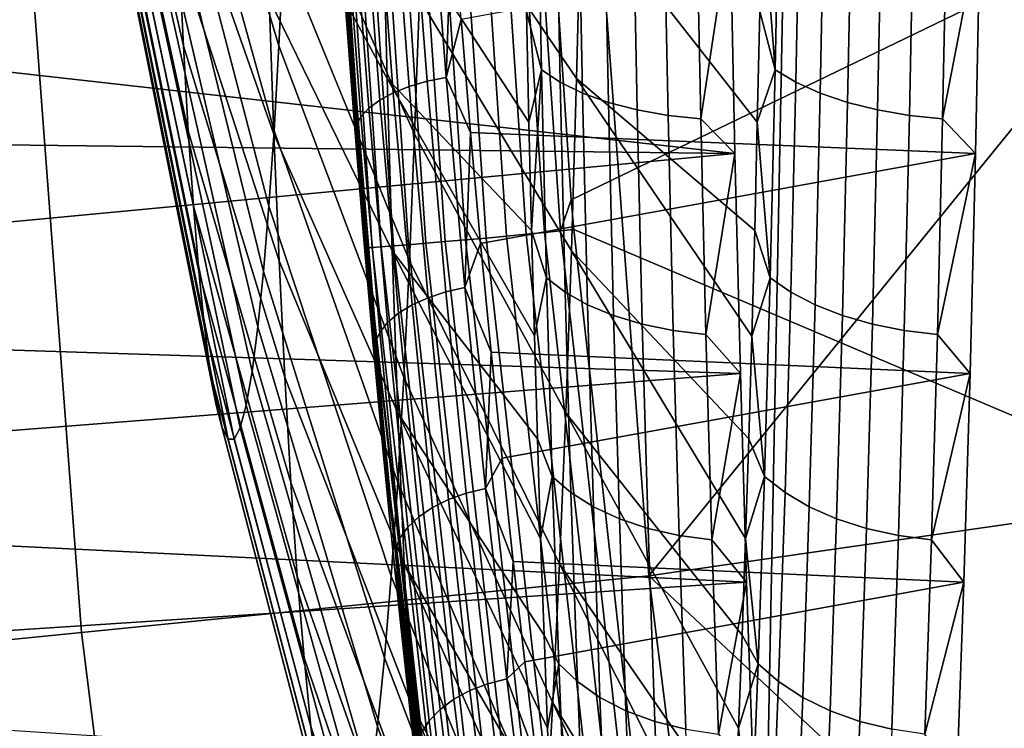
# Model space of a CAD drawing. Header units: metres. Extents: x -248 to 28, y -28 to 28.
# Tile 307 of 507: x -25.348 to -24.068, y -2.653 to -1.731. Entities that reach past the tile are written whole.
import ezdxf

# ---------------------------------------------------------------- set-up
doc = ezdxf.new("R2010")
doc.units = ezdxf.units.M
doc.layers.add('solid_10_061_053_XXX', color=7, linetype='CONTINUOUS')

msp = doc.modelspace()

# ---------------------------------------------------------------- linework, layer by layer
at = {"layer": 'solid_10_061_053_XXX'}
for points in [[(26.364359, -2.677795, -9.8), (-26.466129, -1.339522, -9.8), (-26.5, 0, -9.8), (26.466131, -1.339472, -9.8)], [(-24.795025, -2.01991, 139.456879), (-24.819899, -2.022021, 139.467331), (-24.888208, -1.011514, 139.457825), (-24.863264, -1.010456, 139.447372)], [(-24.76869, -2.017609, 139.451065), (-24.795025, -2.01991, 139.456879), (-24.863264, -1.010456, 139.447372), (-24.836847, -1.009303, 139.441559)], [(-24.741749, -2.015193, 139.450104), (-24.76869, -2.017609, 139.451065), (-24.836847, -1.009303, 139.441559), (-24.809822, -1.008091, 139.440613)], [(-24.71508, -2.012742, 139.45401), (-24.741749, -2.015193, 139.450104), (-24.809822, -1.008091, 139.440613), (-24.783066, -1.00686, 139.444534)], [(-24.68955, -2.010335, 139.462677), (-24.71508, -2.012742, 139.45401), (-24.783066, -1.00686, 139.444534), (-24.757452, -1.00565, 139.453201)], [(-24.665993, -2.00805, 139.475815), (-24.68955, -2.010335, 139.462677), (-24.757452, -1.00565, 139.453201), (-24.733812, -1.004501, 139.466339)], [(-24.645172, -2.005962, 139.492981), (-24.665993, -2.00805, 139.475815), (-24.733812, -1.004501, 139.466339), (-24.712919, -1.003451, 139.483521)], [(-24.712919, -1.003451, 139.483521), (-24.695473, -1.002419, 139.504181), (-24.631235, -1.965278, 139.513153), (-24.645172, -2.005962, 139.492981)], [(-24.631235, -1.965278, 139.513153), (-24.695473, -1.002419, 139.504181), (-23.812943, -1.569569, 140.657272)], [(-24.889812, -2.027336, 139.546921), (-24.897041, -2.027665, 139.572998), (-24.965527, -1.014326, 139.563507), (-24.958292, -1.014166, 139.537415)], [(-24.965527, -1.014326, 139.563507), (-24.899498, -2.027458, 139.59996), (-24.90287, -1.989667, 139.599503)], [(-24.897041, -2.027665, 139.572998), (-24.899498, -2.027458, 139.59996), (-24.965527, -1.014326, 139.563507)], [(-24.965527, -1.014326, 139.563507), (-24.90287, -1.989667, 139.599503), (-24.941519, -1.489856, 139.594177)], [(-24.878033, -2.026576, 139.522568), (-24.889812, -2.027336, 139.546921), (-24.958292, -1.014166, 139.537415), (-24.946493, -1.013789, 139.513062)], [(-24.862089, -2.025409, 139.500732), (-24.878033, -2.026576, 139.522568), (-24.946493, -1.013789, 139.513062), (-24.930511, -1.013208, 139.491211)], [(-24.842497, -2.023875, 139.482117), (-24.862089, -2.025409, 139.500732), (-24.930511, -1.013208, 139.491211), (-24.910872, -1.012441, 139.472595)], [(-24.819899, -2.022021, 139.467331), (-24.842497, -2.023875, 139.482117), (-24.910872, -1.012441, 139.472595), (-24.888208, -1.011514, 139.457825)], [(-16.929537, -1.102156, 163.598526), (-24.355576, -1.67444, 165.424957), (-24.377281, -2.78768, 165.337845), (-16.945717, -2.202461, 163.533737)], [(-25.362677, -1.265799, 137.162735), (-25.268053, -2.52845, 137.162735), (-24.530031, -2.4546, 138.351929), (-24.621891, -1.228827, 138.351929)], [(-23.813549, -1.571433, 139.49057), (-23.813541, -1.366194, 139.507965), (-24.621891, -1.228827, 138.351929), (-24.530031, -2.4546, 138.351929)], [(-25.239283, -1.236796, 151.477417), (-25.234827, -1.328377, 151.37413), (-25.135328, -1.765211, 151.735428), (-25.141249, -1.643515, 151.872665)], [(-25.141338, -1.328377, 149.20697), (-25.136883, -1.236796, 149.103699), (-25.005175, -1.643515, 148.718353), (-25.011095, -1.765211, 148.855606)], [(-25.268053, -2.52845, 137.162735), (-25.362677, -1.265799, 137.162735), (-26.046215, -1.299913, 135.939667), (-25.949041, -2.596593, 135.939667)], [(-25.034317, -1.317606, 152.810013), (-25.029398, -1.515344, 152.695953), (-24.870493, -1.807699, 153.165558), (-24.876362, -1.571812, 153.30162)], [(-24.822838, -1.515344, 147.907761), (-24.817917, -1.317606, 147.793701), (-24.618212, -1.571812, 147.31752), (-24.624081, -1.807699, 147.453583)], [(-25.234827, -1.328377, 151.37413), (-25.230068, -1.411342, 151.263824), (-25.129005, -1.87546, 151.588852), (-25.135328, -1.765211, 151.735428)], [(-25.146097, -1.411342, 149.317276), (-25.141338, -1.328377, 149.20697), (-25.011095, -1.765211, 148.855606), (-25.017418, -1.87546, 149.002182)], [(26.194759, -4.010514, -9.8), (-26.364351, -2.677873, -9.8), (-26.466129, -1.339522, -9.8), (26.364359, -2.677795, -9.8)], [(-25.151731, -1.369004, 152.115631), (-25.146729, -1.51116, 151.99968), (-25.017584, -1.880118, 152.422104), (-25.023808, -1.703254, 152.566376)], [(-24.999695, -1.51116, 148.591354), (-24.994694, -1.369004, 148.475388), (-24.828428, -1.703254, 148.037338), (-24.834652, -1.880118, 148.18161)], [(-24.872196, -2.30902, 144.677383), (-24.946388, -1.386437, 144.677567), (-24.946445, -1.394916, 142.130997), (-24.870035, -2.323192, 142.130798)], [(-24.90287, -1.989667, 139.599503), (-24.899498, -2.027458, 139.59996), (-24.870035, -2.323192, 142.130798), (-24.946445, -1.394916, 142.130997)], [(-24.941519, -1.489856, 139.594177), (-24.90287, -1.989667, 139.599503), (-24.946445, -1.394916, 142.130997)], [(-24.946388, -1.386437, 144.677567), (-24.872196, -2.30902, 144.677383), (-24.923435, -1.731206, 146.418442), (-24.934784, -1.569724, 146.350769)], [(-25.230068, -1.411342, 151.263824), (-25.225039, -1.485155, 151.147217), (-25.12232, -1.973545, 151.433884), (-25.129005, -1.87546, 151.588852)], [(-25.151127, -1.485155, 149.433899), (-25.146097, -1.411342, 149.317276), (-25.017418, -1.87546, 149.002182), (-25.024103, -1.973545, 149.15715)], [(-25.225039, -1.485155, 151.147217), (-25.219769, -1.549335, 151.02504), (-25.115316, -2.058831, 151.27153), (-25.12232, -1.973545, 151.433884)], [(-25.156397, -1.549335, 149.556076), (-25.151127, -1.485155, 149.433899), (-25.024103, -1.973545, 149.15715), (-25.031107, -2.058831, 149.319489)], [(-25.146729, -1.51116, 151.99968), (-25.141249, -1.643515, 151.872665), (-25.010767, -2.044789, 152.264084), (-25.017584, -1.880118, 152.422104)], [(-25.029398, -1.515344, 152.695953), (-25.023808, -1.703254, 152.566376), (-24.863823, -2.031863, 153.010971), (-24.870493, -1.807699, 153.165558)], [(-25.005175, -1.643515, 148.718353), (-24.999695, -1.51116, 148.591354), (-24.834652, -1.880118, 148.18161), (-24.841469, -2.044789, 148.33963)], [(-24.793726, -1.806198, 146.620987), (-24.815628, -1.522063, 146.493683), (-24.840425, -1.526363, 146.487152), (-24.818516, -1.811165, 146.614944)], [(-24.828428, -1.703254, 148.037338), (-24.822838, -1.515344, 147.907761), (-24.624081, -1.807699, 147.453583), (-24.630751, -2.031863, 147.60817)], [(-24.785654, -1.581087, 146.521515), (-24.815628, -1.522063, 146.493683), (-24.793726, -1.806198, 146.620987)], [(-24.669579, -1.796084, 153.841217), (-24.675182, -1.513978, 153.971146), (-24.689222, -1.720555, 153.834824)], [(-24.645485, -1.812264, 153.874039), (-24.65114, -1.527617, 154.005142), (-24.675182, -1.513978, 153.971146), (-24.669579, -1.796084, 153.841217)], [(-24.360123, -1.513978, 146.667801), (-24.365726, -1.796084, 146.797745), (-24.382915, -1.573652, 146.73439)], [(-24.333241, -1.527617, 146.636017), (-24.338896, -1.812264, 146.767105), (-24.365726, -1.796084, 146.797745), (-24.360123, -1.513978, 146.667801)], [(-24.84164, -1.81788, 146.605072), (-24.86355, -1.532128, 146.476715), (-24.884283, -1.539183, 146.462662), (-24.862381, -1.826136, 146.591705)], [(-24.818516, -1.811165, 146.614944), (-24.840425, -1.526363, 146.487152), (-24.86355, -1.532128, 146.476715), (-24.84164, -1.81788, 146.605072)], [(-24.61632, -1.826587, 153.903427), (-24.622019, -1.53969, 154.035568), (-24.65114, -1.527617, 154.005142), (-24.645485, -1.812264, 153.874039)], [(-24.301607, -1.53969, 146.6082), (-24.307308, -1.826587, 146.740341), (-24.338896, -1.812264, 146.767105), (-24.333241, -1.527617, 146.636017)], [(-24.880114, -1.835686, 146.575226), (-24.902, -1.547314, 146.445419), (-24.91617, -1.556277, 146.425507), (-24.894302, -1.846243, 146.556137)], [(-24.862381, -1.826136, 146.591705), (-24.884283, -1.539183, 146.462662), (-24.902, -1.547314, 146.445419), (-24.880114, -1.835686, 146.575226)], [(-24.622019, -1.53969, 154.035568), (-24.61632, -1.826587, 153.903427), (-24.582705, -1.838746, 153.928772), (-24.588442, -1.549939, 154.061783)], [(-24.307308, -1.826587, 146.740341), (-24.301607, -1.53969, 146.6082), (-24.265898, -1.549939, 146.584976), (-24.271637, -1.838746, 146.717987)], [(-25.219769, -1.549335, 151.02504), (-25.214293, -1.603468, 150.898102), (-25.10804, -2.130765, 151.102859), (-25.115316, -2.058831, 151.27153)], [(-25.161873, -1.603468, 149.682999), (-25.156397, -1.549335, 149.556076), (-25.031107, -2.058831, 149.319489), (-25.038383, -2.130765, 149.488174)], [(-24.894302, -1.846243, 146.556137), (-24.91617, -1.556277, 146.425507), (-24.926365, -1.565803, 146.403549), (-24.904522, -1.857487, 146.535004)], [(-24.588442, -1.549939, 154.061783), (-24.582705, -1.838746, 153.928772), (-24.545355, -1.848482, 153.949509), (-24.551125, -1.558146, 154.083221)], [(-24.551125, -1.558146, 154.083221), (-24.545355, -1.848482, 153.949509), (-24.505072, -1.855588, 153.96521), (-24.510862, -1.564135, 154.099442)], [(-24.271637, -1.838746, 146.717987), (-24.265898, -1.549939, 146.584976), (-24.226871, -1.558146, 146.566833), (-24.232641, -1.848482, 146.700546)], [(-24.232641, -1.848482, 146.700546), (-24.226871, -1.558146, 146.566833), (-24.185364, -1.564135, 146.554138), (-24.191154, -1.855588, 146.688385)], [(-24.932278, -1.575605, 146.380173), (-24.934784, -1.569724, 146.350769), (-24.923435, -1.731206, 146.418442)], [(-24.904522, -1.857487, 146.535004), (-24.926365, -1.565803, 146.403549), (-24.932278, -1.575605, 146.380173), (-24.910463, -1.869082, 146.512482)], [(-24.682581, -2.005314, 153.680862), (-24.686029, -1.864527, 153.760788), (-24.876362, -1.571812, 153.30162), (-24.870493, -1.807699, 153.165558)], [(-24.686029, -1.864527, 153.760788), (-24.689222, -1.720555, 153.834824), (-24.876362, -1.571812, 153.30162)], [(-24.627785, -2.003952, 139.513626), (-24.631235, -1.965278, 139.513153), (-23.812943, -1.569569, 140.657272), (-23.812984, -2.349878, 140.574402)], [(-24.389044, -1.864536, 146.876465), (-24.392492, -2.005323, 146.956375), (-24.624081, -1.807699, 147.453583), (-24.618212, -1.571812, 147.31752)], [(-24.385851, -1.720564, 146.802414), (-24.389044, -1.864536, 146.876465), (-24.618212, -1.571812, 147.31752)], [(-23.813595, -2.351571, 139.402039), (-23.813549, -1.571433, 139.49057), (-24.530031, -2.4546, 138.351929)], [(-24.510862, -1.564135, 154.099442), (-24.505072, -1.855588, 153.96521), (-24.462709, -1.859911, 153.975525), (-24.468513, -1.56778, 154.110077)], [(-24.424339, -1.607063, 154.098923), (-24.468513, -1.56778, 154.110077), (-24.462709, -1.859911, 153.975525)], [(-24.365726, -1.796084, 146.797745), (-24.385851, -1.720564, 146.802414), (-24.382915, -1.573652, 146.73439)], [(-24.191154, -1.855588, 146.688385), (-24.185364, -1.564135, 146.554138), (-24.142258, -1.56778, 146.547195), (-24.148062, -1.859911, 146.681747)], [(-24.099205, -1.607063, 146.562103), (-24.148062, -1.859911, 146.681747), (-24.142258, -1.56778, 146.547195)], [(-24.910463, -1.869082, 146.512482), (-24.932278, -1.575605, 146.380173), (-24.923435, -1.731206, 146.418442)], [(-24.774128, -1.7308, 146.588196), (-24.785654, -1.581087, 146.521515), (-24.793726, -1.806198, 146.620987)], [(-24.377281, -2.78768, 165.337845), (-24.355576, -1.67444, 165.424957), (-31.773489, -1.610292, 167.283264), (-31.793186, -2.681252, 167.204071)], [(-24.424339, -1.607063, 154.098923), (-24.418238, -1.905365, 153.95752), (-25.743114, -1.756508, 153.974747), (-25.781561, -1.621952, 154.033997)], [(-25.214293, -1.603468, 150.898102), (-25.208647, -1.647201, 150.767227), (-25.100538, -2.18888, 150.92894), (-25.10804, -2.130765, 151.102859)], [(-25.167519, -1.647201, 149.813889), (-25.161873, -1.603468, 149.682999), (-25.038383, -2.130765, 149.488174), (-25.045887, -2.18888, 149.662079)], [(-24.105307, -1.905365, 146.703522), (-24.099205, -1.607063, 146.562103), (-24.774128, -1.7308, 146.588196), (-24.761827, -1.87797, 146.660934)], [(-24.418238, -1.905365, 153.95752), (-24.424339, -1.607063, 154.098923), (-24.462709, -1.859911, 153.975525)], [(-24.099205, -1.607063, 146.562103), (-24.105307, -1.905365, 146.703522), (-24.148062, -1.859911, 146.681747)], [(-25.208647, -1.647201, 150.767227), (-25.202868, -1.680252, 150.63327), (-25.092857, -2.2328, 150.750916), (-25.100538, -2.18888, 150.92894)], [(-25.173298, -1.680252, 149.947845), (-25.167519, -1.647201, 149.813889), (-25.045887, -2.18888, 149.662079), (-25.053566, -2.2328, 149.840103)], [(-25.141249, -1.643515, 151.872665), (-25.135328, -1.765211, 151.735428), (-25.003401, -2.196199, 152.093338), (-25.010767, -2.044789, 152.264084)], [(-25.011095, -1.765211, 148.855606), (-25.005175, -1.643515, 148.718353), (-24.841469, -2.044789, 148.33963), (-24.848835, -2.196199, 148.510376)], [(-25.202868, -1.680252, 150.63327), (-25.196991, -1.702405, 150.49707), (-25.085051, -2.262238, 150.569946), (-25.092857, -2.2328, 150.750916)], [(-25.179174, -1.702405, 150.084045), (-25.173298, -1.680252, 149.947845), (-25.053566, -2.2328, 149.840103), (-25.061373, -2.262238, 150.021088)], [(-25.196991, -1.702405, 150.49707), (-25.191059, -1.713518, 150.359543), (-25.077168, -2.277006, 150.387192), (-25.085051, -2.262238, 150.569946)], [(-25.185106, -1.713518, 150.221573), (-25.179174, -1.702405, 150.084045), (-25.061373, -2.262238, 150.021088), (-25.069258, -2.277006, 150.203842)], [(-25.191059, -1.713518, 150.359543), (-25.185106, -1.713518, 150.221573), (-25.069258, -2.277006, 150.203842), (-25.077168, -2.277006, 150.387192)], [(-25.023808, -1.703254, 152.566376), (-25.017584, -1.880118, 152.422104), (-24.8564, -2.24285, 152.838867), (-24.863823, -2.031863, 153.010971)], [(-24.834652, -1.880118, 148.18161), (-24.828428, -1.703254, 148.037338), (-24.630751, -2.031863, 147.60817), (-24.638174, -2.24285, 147.780273)], [(-24.669579, -1.796084, 153.841217), (-24.689222, -1.720555, 153.834824), (-24.686029, -1.864527, 153.760788)], [(-24.365726, -1.796084, 146.797745), (-24.389044, -1.864536, 146.876465), (-24.385851, -1.720564, 146.802414)], [(-24.872196, -2.30902, 144.677383), (-24.913025, -1.867342, 146.481689), (-24.923435, -1.731206, 146.418442)], [(-24.910463, -1.869082, 146.512482), (-24.923435, -1.731206, 146.418442), (-24.913025, -1.867342, 146.481689), (-24.901091, -2.012367, 146.555603)], [(-24.761827, -1.87797, 146.660934), (-24.774128, -1.7308, 146.588196), (-24.793726, -1.806198, 146.620987)], [(-24.418238, -1.905365, 153.95752), (-25.701883, -1.890081, 153.910126), (-25.743114, -1.756508, 153.974747)], [(-25.135328, -1.765211, 151.735428), (-25.129005, -1.87546, 151.588852), (-24.995533, -2.333365, 151.910965), (-25.003401, -2.196199, 152.093338)], [(-25.017418, -1.87546, 149.002182), (-25.011095, -1.765211, 148.855606), (-24.848835, -2.196199, 148.510376), (-24.856701, -2.333365, 148.692749)], [(-24.669579, -1.796084, 153.841217), (-24.686029, -1.864527, 153.760788), (-24.682581, -2.005314, 153.680862)], [(-24.663036, -2.067117, 153.689575), (-24.669579, -1.796084, 153.841217), (-24.682581, -2.005314, 153.680862)], [(-24.638884, -2.085739, 153.721024), (-24.645485, -1.812264, 153.874039), (-24.669579, -1.796084, 153.841217), (-24.663036, -2.067117, 153.689575)], [(-24.365726, -1.796084, 146.797745), (-24.372269, -2.067117, 146.949387), (-24.389044, -1.864536, 146.876465)], [(-24.338896, -1.812264, 146.767105), (-24.345497, -2.085739, 146.92012), (-24.372269, -2.067117, 146.949387), (-24.365726, -1.796084, 146.797745)], [(-24.67495, -2.276374, 153.503937), (-24.678886, -2.142674, 153.5952), (-24.870493, -1.807699, 153.165558), (-24.863823, -2.031863, 153.010971)], [(-24.678886, -2.142674, 153.5952), (-24.682581, -2.005314, 153.680862), (-24.870493, -1.807699, 153.165558)], [(-24.817123, -2.092834, 146.754669), (-24.84164, -1.81788, 146.605072), (-24.862381, -1.826136, 146.591705), (-24.837877, -2.102194, 146.742065)], [(-24.793993, -2.085266, 146.763885), (-24.818516, -1.811165, 146.614944), (-24.84164, -1.81788, 146.605072), (-24.817123, -2.092834, 146.754669)], [(-24.769211, -2.079721, 146.769424), (-24.793726, -1.806198, 146.620987), (-24.818516, -1.811165, 146.614944), (-24.793993, -2.085266, 146.763885)], [(-24.761827, -1.87797, 146.660934), (-24.793726, -1.806198, 146.620987), (-24.769211, -2.079721, 146.769424)], [(-24.609667, -2.102222, 153.749207), (-24.61632, -1.826587, 153.903427), (-24.645485, -1.812264, 153.874039), (-24.638884, -2.085739, 153.721024)], [(-24.396187, -2.142684, 147.042053), (-24.400126, -2.276383, 147.133316), (-24.630751, -2.031863, 147.60817), (-24.624081, -1.807699, 147.453583)], [(-24.392492, -2.005323, 146.956375), (-24.396187, -2.142684, 147.042053), (-24.624081, -1.807699, 147.453583)], [(-24.307308, -1.826587, 146.740341), (-24.313961, -2.102222, 146.894562), (-24.345497, -2.085739, 146.92012), (-24.338896, -1.812264, 146.767105)], [(-24.837877, -2.102194, 146.742065), (-24.862381, -1.826136, 146.591705), (-24.880114, -1.835686, 146.575226), (-24.855629, -2.113062, 146.726456)], [(-24.61632, -1.826587, 153.903427), (-24.609667, -2.102222, 153.749207), (-24.576006, -2.116216, 153.773529), (-24.582705, -1.838746, 153.928772)], [(-24.313961, -2.102222, 146.894562), (-24.307308, -1.826587, 146.740341), (-24.271637, -1.838746, 146.717987), (-24.278334, -2.116216, 146.873245)], [(-24.855629, -2.113062, 146.726456), (-24.880114, -1.835686, 146.575226), (-24.894302, -1.846243, 146.556137), (-24.869844, -2.125114, 146.708282)], [(-24.582705, -1.838746, 153.928772), (-24.576006, -2.116216, 153.773529), (-24.538624, -2.127421, 153.793442), (-24.545355, -1.848482, 153.949509)], [(-24.278334, -2.116216, 146.873245), (-24.271637, -1.838746, 146.717987), (-24.232641, -1.848482, 146.700546), (-24.239374, -2.127421, 146.856613)], [(-24.869844, -2.125114, 146.708282), (-24.894302, -1.846243, 146.556137), (-24.904522, -1.857487, 146.535004), (-24.880095, -2.137985, 146.688126)], [(-24.545355, -1.848482, 153.949509), (-24.538624, -2.127421, 153.793442), (-24.498312, -2.135599, 153.808533), (-24.505072, -1.855588, 153.96521)], [(-24.505072, -1.855588, 153.96521), (-24.498312, -2.135599, 153.808533), (-24.455935, -2.140576, 153.818497), (-24.462709, -1.859911, 153.975525)], [(-24.239374, -2.127421, 146.856613), (-24.232641, -1.848482, 146.700546), (-24.191154, -1.855588, 146.688385), (-24.197912, -2.135599, 146.845047)], [(-24.197912, -2.135599, 146.845047), (-24.191154, -1.855588, 146.688385), (-24.148062, -1.859911, 146.681747), (-24.154835, -2.140576, 146.838776)], [(-24.872196, -2.30902, 144.677383), (-24.901091, -2.012367, 146.555603), (-24.913025, -1.867342, 146.481689)], [(-24.880095, -2.137985, 146.688126), (-24.904522, -1.857487, 146.535004), (-24.910463, -1.869082, 146.512482), (-24.88607, -2.151289, 146.666565)], [(-24.88607, -2.151289, 146.666565), (-24.910463, -1.869082, 146.512482), (-24.901091, -2.012367, 146.555603)], [(-24.418238, -1.905365, 153.95752), (-24.462709, -1.859911, 153.975525), (-24.455935, -2.140576, 153.818497)], [(-24.372269, -2.067117, 146.949387), (-24.392492, -2.005323, 146.956375), (-24.389044, -1.864536, 146.876465)], [(-24.105307, -1.905365, 146.703522), (-24.154835, -2.140576, 146.838776), (-24.148062, -1.859911, 146.681747)], [(-25.129005, -1.87546, 151.588852), (-25.12232, -1.973545, 151.433884), (-24.987217, -2.455399, 151.71817), (-24.995533, -2.333365, 151.910965)], [(-25.024103, -1.973545, 149.15715), (-25.017418, -1.87546, 149.002182), (-24.856701, -2.333365, 148.692749), (-24.865019, -2.455399, 148.885544)], [(-25.017584, -1.880118, 152.422104), (-25.010767, -2.044789, 152.264084), (-24.848267, -2.43929, 152.65036), (-24.8564, -2.24285, 152.838867)], [(-24.841469, -2.044789, 148.33963), (-24.834652, -1.880118, 148.18161), (-24.638174, -2.24285, 147.780273), (-24.646307, -2.43929, 147.968781)], [(-24.7488, -2.022344, 146.739655), (-24.761827, -1.87797, 146.660934), (-24.769211, -2.079721, 146.769424)], [(-24.105307, -1.905365, 146.703522), (-24.761827, -1.87797, 146.660934), (-24.7488, -2.022344, 146.739655)], [(-24.418238, -1.905365, 153.95752), (-25.658123, -2.022342, 153.840118), (-25.701883, -1.890081, 153.910126)], [(-24.418238, -1.905365, 153.95752), (-24.411123, -2.19131, 153.792572), (-25.611965, -2.153002, 153.764725), (-25.658123, -2.022342, 153.840118)], [(-24.112421, -2.19131, 146.868454), (-24.105307, -1.905365, 146.703522), (-24.7488, -2.022344, 146.739655), (-24.735161, -2.163656, 146.824249)], [(-24.411123, -2.19131, 153.792572), (-24.418238, -1.905365, 153.95752), (-24.455935, -2.140576, 153.818497)], [(-24.105307, -1.905365, 146.703522), (-24.112421, -2.19131, 146.868454), (-24.154835, -2.140576, 146.838776)], [(-24.645172, -2.005962, 139.492981), (-24.631235, -1.965278, 139.513153), (-24.627785, -2.003952, 139.513626)], [(-25.12232, -1.973545, 151.433884), (-25.115316, -2.058831, 151.27153), (-24.978502, -2.561508, 151.516174), (-24.987217, -2.455399, 151.71817)], [(-25.031107, -2.058831, 149.319489), (-25.024103, -1.973545, 149.15715), (-24.865019, -2.455399, 148.885544), (-24.873734, -2.561508, 149.08754)], [(-24.553551, -3.00731, 139.490891), (-24.576977, -3.010704, 139.477768), (-24.68955, -2.010335, 139.462677), (-24.665993, -2.00805, 139.475815)], [(-24.663036, -2.067117, 153.689575), (-24.682581, -2.005314, 153.680862), (-24.678886, -2.142674, 153.5952)], [(-24.53285, -3.004213, 139.508041), (-24.553551, -3.00731, 139.490891), (-24.665993, -2.00805, 139.475815), (-24.645172, -2.005962, 139.492981)], [(-24.645172, -2.005962, 139.492981), (-24.627785, -2.003952, 139.513626), (-24.521479, -2.957231, 139.527893), (-24.53285, -3.004213, 139.508041)], [(-24.627785, -2.003952, 139.513626), (-23.812984, -2.349878, 140.574402), (-23.813046, -3.125307, 140.458755), (-24.521479, -2.957231, 139.527893)], [(-24.372269, -2.067117, 146.949387), (-24.396187, -2.142684, 147.042053), (-24.392492, -2.005323, 146.956375)], [(-24.872196, -2.30902, 144.677383), (-24.888548, -2.154594, 146.635025), (-24.901091, -2.012367, 146.555603)], [(-24.88607, -2.151289, 146.666565), (-24.901091, -2.012367, 146.555603), (-24.888548, -2.154594, 146.635025), (-24.876751, -2.280054, 146.715607)], [(-24.706654, -3.028124, 139.482483), (-24.729149, -3.030898, 139.497269), (-24.842497, -2.023875, 139.482117), (-24.819899, -2.022021, 139.467331)], [(-24.681902, -3.024968, 139.472015), (-24.706654, -3.028124, 139.482483), (-24.819899, -2.022021, 139.467331), (-24.795025, -2.01991, 139.456879)], [(-24.655697, -3.021534, 139.466202), (-24.681902, -3.024968, 139.472015), (-24.795025, -2.01991, 139.456879), (-24.76869, -2.017609, 139.451065)], [(-24.735161, -2.163656, 146.824249), (-24.7488, -2.022344, 146.739655), (-24.769211, -2.079721, 146.769424)], [(-24.628897, -3.017934, 139.465225), (-24.655697, -3.021534, 139.466202), (-24.76869, -2.017609, 139.451065), (-24.741749, -2.015193, 139.450104)], [(-24.602367, -3.014284, 139.469131), (-24.628897, -3.017934, 139.465225), (-24.741749, -2.015193, 139.450104), (-24.71508, -2.012742, 139.45401)], [(-24.576977, -3.010704, 139.477768), (-24.602367, -3.014284, 139.469131), (-24.71508, -2.012742, 139.45401), (-24.68955, -2.010335, 139.462677)], [(-24.899498, -2.027458, 139.59996), (-24.852995, -2.490724, 139.606247), (-24.870035, -2.323192, 142.130798)], [(-24.897041, -2.027665, 139.572998), (-24.852995, -2.490724, 139.606247), (-24.899498, -2.027458, 139.59996)], [(-24.776283, -3.036114, 139.562073), (-24.783504, -3.036627, 139.58815), (-24.897041, -2.027665, 139.572998), (-24.889812, -2.027336, 139.546921)], [(-24.897041, -2.027665, 139.572998), (-24.785976, -3.036379, 139.615097), (-24.791817, -2.992802, 139.614334)], [(-24.783504, -3.036627, 139.58815), (-24.785976, -3.036379, 139.615097), (-24.897041, -2.027665, 139.572998)], [(-24.897041, -2.027665, 139.572998), (-24.791817, -2.992802, 139.614334), (-24.852995, -2.490724, 139.606247)], [(-24.76454, -3.03496, 139.53772), (-24.776283, -3.036114, 139.562073), (-24.889812, -2.027336, 139.546921), (-24.878033, -2.026576, 139.522568)], [(-24.748657, -3.033202, 139.515884), (-24.76454, -3.03496, 139.53772), (-24.878033, -2.026576, 139.522568), (-24.862089, -2.025409, 139.500732)], [(-24.666378, -2.531886, 153.305252), (-24.670776, -2.406186, 153.407227), (-24.863823, -2.031863, 153.010971), (-24.8564, -2.24285, 152.838867)], [(-24.670776, -2.406186, 153.407227), (-24.67495, -2.276374, 153.503937), (-24.863823, -2.031863, 153.010971)], [(-24.729149, -3.030898, 139.497269), (-24.748657, -3.033202, 139.515884), (-24.862089, -2.025409, 139.500732), (-24.842497, -2.023875, 139.482117)], [(-24.404297, -2.406193, 147.230011), (-24.408695, -2.531892, 147.332001), (-24.638174, -2.24285, 147.780273), (-24.630751, -2.031863, 147.60817)], [(-24.400126, -2.276383, 147.133316), (-24.404297, -2.406193, 147.230011), (-24.630751, -2.031863, 147.60817)], [(-25.010767, -2.044789, 152.264084), (-25.003401, -2.196199, 152.093338), (-24.839479, -2.619911, 152.446671), (-24.848267, -2.43929, 152.65036)], [(-24.848835, -2.196199, 148.510376), (-24.841469, -2.044789, 148.33963), (-24.646307, -2.43929, 147.968781), (-24.655094, -2.619911, 148.17247)], [(-25.115316, -2.058831, 151.27153), (-25.10804, -2.130765, 151.102859), (-24.96945, -2.651005, 151.30632), (-24.978502, -2.561508, 151.516174)], [(-25.038383, -2.130765, 149.488174), (-25.031107, -2.058831, 149.319489), (-24.873734, -2.561508, 149.08754), (-24.882786, -2.651005, 149.297394)], [(-24.655598, -2.325405, 153.517151), (-24.663036, -2.067117, 153.689575), (-24.678886, -2.142674, 153.5952), (-24.67495, -2.276374, 153.503937)], [(-24.631378, -2.346354, 153.547058), (-24.638884, -2.085739, 153.721024), (-24.663036, -2.067117, 153.689575), (-24.655598, -2.325405, 153.517151)], [(-24.372269, -2.067117, 146.949387), (-24.379707, -2.325405, 147.121811), (-24.396187, -2.142684, 147.042053)], [(-24.345497, -2.085739, 146.92012), (-24.353003, -2.346354, 147.094101), (-24.379707, -2.325405, 147.121811), (-24.372269, -2.067117, 146.949387)], [(-24.767466, -2.34713, 146.933044), (-24.793993, -2.085266, 146.763885), (-24.817123, -2.092834, 146.754669), (-24.790609, -2.35545, 146.924545)], [(-24.742683, -2.341102, 146.938034), (-24.769211, -2.079721, 146.769424), (-24.793993, -2.085266, 146.763885), (-24.767466, -2.34713, 146.933044)], [(-24.735161, -2.163656, 146.824249), (-24.769211, -2.079721, 146.769424), (-24.742683, -2.341102, 146.938034)], [(-24.602102, -2.364897, 153.573868), (-24.609667, -2.102222, 153.749207), (-24.638884, -2.085739, 153.721024), (-24.631378, -2.346354, 153.547058)], [(-24.313961, -2.102222, 146.894562), (-24.321526, -2.364897, 147.069916), (-24.353003, -2.346354, 147.094101), (-24.345497, -2.085739, 146.92012)], [(-24.790609, -2.35545, 146.924545), (-24.817123, -2.092834, 146.754669), (-24.837877, -2.102194, 146.742065), (-24.811382, -2.365806, 146.912781)], [(-24.811382, -2.365806, 146.912781), (-24.837877, -2.102194, 146.742065), (-24.855629, -2.113062, 146.726456), (-24.829159, -2.377886, 146.898102)], [(-24.609667, -2.102222, 153.749207), (-24.602102, -2.364897, 153.573868), (-24.568392, -2.380639, 153.597), (-24.576006, -2.116216, 153.773529)], [(-24.321526, -2.364897, 147.069916), (-24.313961, -2.102222, 146.894562), (-24.278334, -2.116216, 146.873245), (-24.285948, -2.380639, 147.049759)], [(-24.843405, -2.391326, 146.880966), (-24.869844, -2.125114, 146.708282), (-24.880095, -2.137985, 146.688126), (-24.853693, -2.405721, 146.861877)], [(-24.829159, -2.377886, 146.898102), (-24.855629, -2.113062, 146.726456), (-24.869844, -2.125114, 146.708282), (-24.843405, -2.391326, 146.880966)], [(-24.576006, -2.116216, 153.773529), (-24.568392, -2.380639, 153.597), (-24.530968, -2.393245, 153.615982), (-24.538624, -2.127421, 153.793442)], [(-24.285948, -2.380639, 147.049759), (-24.278334, -2.116216, 146.873245), (-24.239374, -2.127421, 146.856613), (-24.247028, -2.393245, 147.034073)], [(-25.10804, -2.130765, 151.102859), (-25.100538, -2.18888, 150.92894), (-24.960115, -2.723309, 151.089935), (-24.96945, -2.651005, 151.30632)], [(-25.045887, -2.18888, 149.662079), (-25.038383, -2.130765, 149.488174), (-24.882786, -2.651005, 149.297394), (-24.89212, -2.723309, 149.513779)], [(-24.853693, -2.405721, 146.861877), (-24.880095, -2.137985, 146.688126), (-24.88607, -2.151289, 146.666565), (-24.859711, -2.42064, 146.841415)], [(-24.538624, -2.127421, 153.793442), (-24.530968, -2.393245, 153.615982), (-24.490627, -2.402445, 153.630402), (-24.498312, -2.135599, 153.808533)], [(-24.498312, -2.135599, 153.808533), (-24.490627, -2.402445, 153.630402), (-24.448233, -2.408043, 153.639938), (-24.455935, -2.140576, 153.818497)], [(-24.247028, -2.393245, 147.034073), (-24.239374, -2.127421, 146.856613), (-24.197912, -2.135599, 146.845047), (-24.205597, -2.402445, 147.023178)], [(-24.205597, -2.402445, 147.023178), (-24.197912, -2.135599, 146.845047), (-24.154835, -2.140576, 146.838776), (-24.162539, -2.408043, 147.017334)], [(-24.411123, -2.19131, 153.792572), (-24.455935, -2.140576, 153.818497), (-24.448233, -2.408043, 153.639938)], [(-24.379707, -2.325405, 147.121811), (-24.400126, -2.276383, 147.133316), (-24.396187, -2.142684, 147.042053)], [(-24.112421, -2.19131, 146.868454), (-24.162539, -2.408043, 147.017334), (-24.154835, -2.140576, 146.838776)], [(-24.411123, -2.19131, 153.792572), (-25.563627, -2.281748, 153.683929), (-25.611965, -2.153002, 153.764725)], [(-24.876751, -2.280054, 146.715607), (-24.888548, -2.154594, 146.635025), (-24.872196, -2.30902, 144.677383), (-24.875467, -2.293877, 146.71991)], [(-24.859711, -2.42064, 146.841415), (-24.88607, -2.151289, 146.666565), (-24.876751, -2.280054, 146.715607)], [(-24.720997, -2.301652, 146.914551), (-24.735161, -2.163656, 146.824249), (-24.742683, -2.341102, 146.938034)], [(-24.112421, -2.19131, 146.868454), (-24.735161, -2.163656, 146.824249), (-24.720997, -2.301652, 146.914551)], [(-25.100538, -2.18888, 150.92894), (-25.092857, -2.2328, 150.750916), (-24.95056, -2.777951, 150.868454), (-24.960115, -2.723309, 151.089935)], [(-25.053566, -2.2328, 149.840103), (-25.045887, -2.18888, 149.662079), (-24.89212, -2.723309, 149.513779), (-24.901674, -2.777951, 149.73526)], [(-24.411123, -2.19131, 153.792572), (-24.403038, -2.463043, 153.605179), (-25.513391, -2.408262, 153.597778), (-25.563627, -2.281748, 153.683929)], [(-25.003401, -2.196199, 152.093338), (-24.995533, -2.333365, 151.910965), (-24.830095, -2.783541, 152.229126), (-24.839479, -2.619911, 152.446671)], [(-24.856701, -2.333365, 148.692749), (-24.848835, -2.196199, 148.510376), (-24.655094, -2.619911, 148.17247), (-24.664478, -2.783541, 148.390015)], [(-24.120504, -2.463043, 147.055847), (-24.112421, -2.19131, 146.868454), (-24.720997, -2.301652, 146.914551), (-24.706369, -2.436089, 147.010468)], [(-24.403038, -2.463043, 153.605179), (-24.411123, -2.19131, 153.792572), (-24.448233, -2.408043, 153.639938)], [(-24.112421, -2.19131, 146.868454), (-24.120504, -2.463043, 147.055847), (-24.162539, -2.408043, 147.017334)], [(-16.945717, -2.202461, 163.533737), (-24.377281, -2.78768, 165.337845), (-24.409779, -3.89641, 165.207535), (-16.972647, -3.299129, 163.425934)], [(-25.092857, -2.2328, 150.750916), (-25.085051, -2.262238, 150.569946), (-24.940847, -2.814578, 150.643295), (-24.95056, -2.777951, 150.868454)], [(-25.061373, -2.262238, 150.021088), (-25.053566, -2.2328, 149.840103), (-24.901674, -2.777951, 149.73526), (-24.911388, -2.814578, 149.960419)], [(-24.656927, -2.770102, 153.086166), (-24.661758, -2.65326, 153.198166), (-24.8564, -2.24285, 152.838867), (-24.848267, -2.43929, 152.65036)], [(-24.661758, -2.65326, 153.198166), (-24.666378, -2.531886, 153.305252), (-24.8564, -2.24285, 152.838867)], [(-24.413315, -2.653265, 147.439072), (-24.418146, -2.770107, 147.551086), (-24.646307, -2.43929, 147.968781), (-24.638174, -2.24285, 147.780273)], [(-24.408695, -2.531892, 147.332001), (-24.413315, -2.653265, 147.439072), (-24.638174, -2.24285, 147.780273)], [(-25.085051, -2.262238, 150.569946), (-25.077168, -2.277006, 150.387192), (-24.931038, -2.832951, 150.415909), (-24.940847, -2.814578, 150.643295)], [(-25.069258, -2.277006, 150.203842), (-25.061373, -2.262238, 150.021088), (-24.911388, -2.814578, 149.960419), (-24.921198, -2.832951, 150.187805)], [(-25.077168, -2.277006, 150.387192), (-25.069258, -2.277006, 150.203842), (-24.921198, -2.832951, 150.187805), (-24.931038, -2.832951, 150.415909)], [(-24.655598, -2.325405, 153.517151), (-24.67495, -2.276374, 153.503937), (-24.670776, -2.406186, 153.407227)], [(-24.379707, -2.325405, 147.121811), (-24.404297, -2.406193, 147.230011), (-24.400126, -2.276383, 147.133316)], [(-24.876751, -2.280054, 146.715607), (-24.875467, -2.293877, 146.71991), (-24.861938, -2.429919, 146.810104)], [(-24.859711, -2.42064, 146.841415), (-24.876751, -2.280054, 146.715607), (-24.861938, -2.429919, 146.810104), (-24.850758, -2.536137, 146.893219)], [(-24.872196, -2.30902, 144.677383), (-24.761255, -3.229033, 144.677155), (-24.861938, -2.429919, 146.810104), (-24.875467, -2.293877, 146.71991)], [(-24.706369, -2.436089, 147.010468), (-24.720997, -2.301652, 146.914551), (-24.742683, -2.341102, 146.938034)], [(-24.761255, -3.229033, 144.677155), (-24.872196, -2.30902, 144.677383), (-24.870035, -2.323192, 142.130798), (-24.755823, -3.248958, 142.130508)], [(-24.791817, -2.992802, 139.614334), (-24.785976, -3.036379, 139.615097), (-24.755823, -3.248958, 142.130508), (-24.870035, -2.323192, 142.130798)], [(-24.852995, -2.490724, 139.606247), (-24.791817, -2.992802, 139.614334), (-24.870035, -2.323192, 142.130798)], [(-24.647308, -2.569356, 153.325012), (-24.655598, -2.325405, 153.517151), (-24.670776, -2.406186, 153.407227), (-24.666378, -2.531886, 153.305252)], [(-24.623014, -2.592503, 153.35318), (-24.631378, -2.346354, 153.547058), (-24.655598, -2.325405, 153.517151), (-24.647308, -2.569356, 153.325012)], [(-24.379707, -2.325405, 147.121811), (-24.387997, -2.569356, 147.31395), (-24.404297, -2.406193, 147.230011)], [(-24.353003, -2.346354, 147.094101), (-24.361366, -2.592503, 147.287964), (-24.387997, -2.569356, 147.31395), (-24.379707, -2.325405, 147.121811)], [(-24.995533, -2.333365, 151.910965), (-24.987217, -2.455399, 151.71817), (-24.820173, -2.929118, 151.99913), (-24.830095, -2.783541, 152.229126)], [(-24.865019, -2.455399, 148.885544), (-24.856701, -2.333365, 148.692749), (-24.664478, -2.783541, 148.390015), (-24.6744, -2.929118, 148.62001)], [(-24.714769, -2.588861, 147.125885), (-24.742683, -2.341102, 146.938034), (-24.767466, -2.34713, 146.933044), (-24.739557, -2.595279, 147.12146)], [(-24.706369, -2.436089, 147.010468), (-24.742683, -2.341102, 146.938034), (-24.714769, -2.588861, 147.125885)], [(-24.762716, -2.604247, 147.113678), (-24.790609, -2.35545, 146.924545), (-24.811382, -2.365806, 146.912781), (-24.783512, -2.615488, 147.102814)], [(-24.739557, -2.595279, 147.12146), (-24.767466, -2.34713, 146.933044), (-24.790609, -2.35545, 146.924545), (-24.762716, -2.604247, 147.113678)], [(-24.593672, -2.612991, 153.378464), (-24.602102, -2.364897, 153.573868), (-24.631378, -2.346354, 153.547058), (-24.623014, -2.592503, 153.35318)], [(-23.813595, -2.351571, 139.402039), (-24.530031, -2.4546, 138.351929), (-23.81366, -3.125307, 139.278687)], [(-24.321526, -2.364897, 147.069916), (-24.329956, -2.612991, 147.265305), (-24.361366, -2.592503, 147.287964), (-24.353003, -2.346354, 147.094101)], [(-24.783512, -2.615488, 147.102814), (-24.811382, -2.365806, 146.912781), (-24.829159, -2.377886, 146.898102), (-24.801323, -2.628664, 147.089157)], [(-24.602102, -2.364897, 153.573868), (-24.593672, -2.612991, 153.378464), (-24.559906, -2.630385, 153.400299), (-24.568392, -2.380639, 153.597)], [(-24.329956, -2.612991, 147.265305), (-24.321526, -2.364897, 147.069916), (-24.285948, -2.380639, 147.049759), (-24.294434, -2.630385, 147.24646)], [(-24.801323, -2.628664, 147.089157), (-24.829159, -2.377886, 146.898102), (-24.843405, -2.391326, 146.880966), (-24.815607, -2.643379, 147.073135)], [(-24.568392, -2.380639, 153.597), (-24.559906, -2.630385, 153.400299), (-24.522438, -2.644313, 153.418243), (-24.530968, -2.393245, 153.615982)], [(-24.294434, -2.630385, 147.24646), (-24.285948, -2.380639, 147.049759), (-24.247028, -2.393245, 147.034073), (-24.25556, -2.644313, 147.231812)], [(-24.815607, -2.643379, 147.073135), (-24.843405, -2.391326, 146.880966), (-24.853693, -2.405721, 146.861877), (-24.825937, -2.659189, 147.055222)], [(-24.530968, -2.393245, 153.615982), (-24.522438, -2.644313, 153.418243), (-24.482065, -2.654478, 153.4319), (-24.490627, -2.402445, 153.630402)], [(-24.25556, -2.644313, 147.231812), (-24.247028, -2.393245, 147.034073), (-24.205597, -2.402445, 147.023178), (-24.214161, -2.654478, 147.22168)], [(-24.825937, -2.659189, 147.055222), (-24.853693, -2.405721, 146.861877), (-24.859711, -2.42064, 146.841415), (-24.832003, -2.675619, 147.03598)], [(-24.490627, -2.402445, 153.630402), (-24.482065, -2.654478, 153.4319), (-24.43965, -2.660663, 153.440979), (-24.448233, -2.408043, 153.639938)], [(-24.387997, -2.569356, 147.31395), (-24.408695, -2.531892, 147.332001), (-24.404297, -2.406193, 147.230011)], [(-24.214161, -2.654478, 147.22168), (-24.205597, -2.402445, 147.023178), (-24.162539, -2.408043, 147.017334), (-24.171122, -2.660663, 147.216293)], [(-24.403038, -2.463043, 153.605179), (-25.461382, -2.532289, 153.506287), (-25.513391, -2.408262, 153.597778)], [(-24.403038, -2.463043, 153.605179), (-24.448233, -2.408043, 153.639938), (-24.43965, -2.660663, 153.440979)], [(-24.120504, -2.463043, 147.055847), (-24.171122, -2.660663, 147.216293), (-24.162539, -2.408043, 147.017334)], [(-24.850758, -2.536137, 146.893219), (-24.861938, -2.429919, 146.810104), (-24.761255, -3.229033, 144.677155), (-24.848028, -2.562633, 146.905594)], [(-24.832003, -2.675619, 147.03598), (-24.859711, -2.42064, 146.841415), (-24.850758, -2.536137, 146.893219)], [(-24.64666, -2.989395, 152.848175), (-24.65189, -2.88221, 152.969437), (-24.848267, -2.43929, 152.65036), (-24.839479, -2.619911, 152.446671)], [(-24.65189, -2.88221, 152.969437), (-24.656927, -2.770102, 153.086166), (-24.848267, -2.43929, 152.65036)], [(-24.691427, -2.566716, 147.111832), (-24.706369, -2.436089, 147.010468), (-24.714769, -2.588861, 147.125885)], [(-24.120504, -2.463043, 147.055847), (-24.706369, -2.436089, 147.010468), (-24.691427, -2.566716, 147.111832)], [(-24.423183, -2.882218, 147.667816), (-24.428413, -2.989404, 147.789078), (-24.655094, -2.619911, 148.17247), (-24.646307, -2.43929, 147.968781)], [(-24.418146, -2.770107, 147.551086), (-24.423183, -2.882218, 147.667816), (-24.646307, -2.43929, 147.968781)], [(-25.268053, -2.52845, 137.162735), (-25.110611, -3.784816, 137.162735), (-24.377188, -3.67427, 138.351929), (-24.530031, -2.4546, 138.351929)], [(-24.987217, -2.455399, 151.71817), (-24.978502, -2.561508, 151.516174), (-24.809778, -3.055699, 151.758179), (-24.820173, -2.929118, 151.99913)], [(-24.873734, -2.561508, 149.08754), (-24.865019, -2.455399, 148.885544), (-24.6744, -2.929118, 148.62001), (-24.684795, -3.055699, 148.860977)], [(-24.530031, -2.4546, 138.351929), (-24.377188, -3.67427, 138.351929), (-23.806568, -3.440699, 139.228027), (-23.81366, -3.125307, 139.278687)], [(-24.403038, -2.463043, 153.605179), (-24.394039, -2.718803, 153.396561), (-25.408129, -2.653281, 153.409683), (-25.461382, -2.532289, 153.506287)], [(-24.129505, -2.718803, 147.264481), (-24.120504, -2.463043, 147.055847), (-24.691427, -2.566716, 147.111832), (-24.676235, -2.693301, 147.21846)], [(-24.394039, -2.718803, 153.396561), (-24.403038, -2.463043, 153.605179), (-24.43965, -2.660663, 153.440979)], [(-24.120504, -2.463043, 147.055847), (-24.129505, -2.718803, 147.264481), (-24.171122, -2.660663, 147.216293)], [(-25.110611, -3.784816, 137.162735), (-25.268053, -2.52845, 137.162735), (-25.949041, -2.596593, 135.939667), (-25.787355, -3.886818, 135.939667)], [(-24.647308, -2.569356, 153.325012), (-24.666378, -2.531886, 153.305252), (-24.661758, -2.65326, 153.198166)], [(-24.387997, -2.569356, 147.31395), (-24.413315, -2.653265, 147.439072), (-24.408695, -2.531892, 147.332001)], [(-24.850758, -2.536137, 146.893219), (-24.848028, -2.562633, 146.905594), (-24.833839, -2.69167, 147.006134)], [(-24.823753, -2.778262, 147.088867), (-24.850758, -2.536137, 146.893219), (-24.833839, -2.69167, 147.006134)], [(-24.832003, -2.675619, 147.03598), (-24.850758, -2.536137, 146.893219), (-24.823753, -2.778262, 147.088867)], [(-24.978502, -2.561508, 151.516174), (-24.96945, -2.651005, 151.30632), (-24.798979, -3.162463, 151.507828), (-24.809778, -3.055699, 151.758179)], [(-24.882786, -2.651005, 149.297394), (-24.873734, -2.561508, 149.08754), (-24.684795, -3.055699, 148.860977), (-24.695595, -3.162463, 149.111328)], [(-24.761255, -3.229033, 144.677155), (-24.833839, -2.69167, 147.006134), (-24.848028, -2.562633, 146.905594)], [(-24.676235, -2.693301, 147.21846), (-24.691427, -2.566716, 147.111832), (-24.714769, -2.588861, 147.125885)], [(-24.638222, -2.797467, 153.114349), (-24.647308, -2.569356, 153.325012), (-24.661758, -2.65326, 153.198166), (-24.656927, -2.770102, 153.086166)], [(-24.613846, -2.822668, 153.140625), (-24.623014, -2.592503, 153.35318), (-24.647308, -2.569356, 153.325012), (-24.638222, -2.797467, 153.114349)], [(-24.387997, -2.569356, 147.31395), (-24.397083, -2.797467, 147.524612), (-24.413315, -2.653265, 147.439072)], [(-24.361366, -2.592503, 147.287964), (-24.370535, -2.822668, 147.500534), (-24.397083, -2.797467, 147.524612), (-24.387997, -2.569356, 147.31395)], [(-24.710945, -2.828425, 147.327972), (-24.739557, -2.595279, 147.12146), (-24.762716, -2.604247, 147.113678), (-24.734127, -2.837938, 147.320938)], [(-24.686148, -2.82171, 147.331848), (-24.714769, -2.588861, 147.125885), (-24.739557, -2.595279, 147.12146), (-24.710945, -2.828425, 147.327972)], [(-24.676235, -2.693301, 147.21846), (-24.714769, -2.588861, 147.125885), (-24.686148, -2.82171, 147.331848)], [(-24.584431, -2.844975, 153.164215), (-24.593672, -2.612991, 153.378464), (-24.623014, -2.592503, 153.35318), (-24.613846, -2.822668, 153.140625)], [(-24.329956, -2.612991, 147.265305), (-24.339197, -2.844975, 147.479553), (-24.370535, -2.822668, 147.500534), (-24.361366, -2.592503, 147.287964)], [(-24.734127, -2.837938, 147.320938), (-24.762716, -2.604247, 147.113678), (-24.783512, -2.615488, 147.102814), (-24.754955, -2.849954, 147.310989)], [(-24.635647, -3.188267, 152.592896), (-24.641241, -3.091472, 152.72258), (-24.839479, -2.619911, 152.446671), (-24.830095, -2.783541, 152.229126)], [(-24.641241, -3.091472, 152.72258), (-24.64666, -2.989395, 152.848175), (-24.839479, -2.619911, 152.446671)], [(-24.754955, -2.849954, 147.310989), (-24.783512, -2.615488, 147.102814), (-24.801323, -2.628664, 147.089157), (-24.772804, -2.864111, 147.298416)], [(-24.433832, -3.091483, 147.914673), (-24.439426, -3.188278, 148.044357), (-24.664478, -2.783541, 148.390015), (-24.655094, -2.619911, 148.17247)], [(-24.428413, -2.989404, 147.789078), (-24.433832, -3.091483, 147.914673), (-24.655094, -2.619911, 148.17247)], [(-24.593672, -2.612991, 153.378464), (-24.584431, -2.844975, 153.164215), (-24.550602, -2.863913, 153.184631), (-24.559906, -2.630385, 153.400299)], [(-24.339197, -2.844975, 147.479553), (-24.329956, -2.612991, 147.265305), (-24.294434, -2.630385, 147.24646), (-24.303738, -2.863913, 147.462128)], [(-24.772804, -2.864111, 147.298416), (-24.801323, -2.628664, 147.089157), (-24.815607, -2.643379, 147.073135), (-24.787134, -2.879983, 147.283585)], [(-24.559906, -2.630385, 153.400299), (-24.550602, -2.863913, 153.184631), (-24.513084, -2.879078, 153.201431), (-24.522438, -2.644313, 153.418243)], [(-24.303738, -2.863913, 147.462128), (-24.294434, -2.630385, 147.24646), (-24.25556, -2.644313, 147.231812), (-24.264912, -2.879078, 147.448624)], [(-24.787134, -2.879983, 147.283585), (-24.815607, -2.643379, 147.073135), (-24.825937, -2.659189, 147.055222), (-24.797514, -2.897094, 147.266937)], [(-24.522438, -2.644313, 153.418243), (-24.513084, -2.879078, 153.201431), (-24.472675, -2.890145, 153.214249), (-24.482065, -2.654478, 153.4319)], [(-24.264912, -2.879078, 147.448624), (-24.25556, -2.644313, 147.231812), (-24.214161, -2.654478, 147.22168), (-24.223549, -2.890145, 147.439331)], [(-24.96945, -2.651005, 151.30632), (-24.960115, -2.723309, 151.089935), (-24.787844, -3.248717, 151.249695), (-24.798979, -3.162463, 151.507828)], [(-24.89212, -2.723309, 149.513779), (-24.882786, -2.651005, 149.297394), (-24.695595, -3.162463, 149.111328), (-24.70673, -3.248717, 149.369446)], [(-24.397083, -2.797467, 147.524612), (-24.418146, -2.770107, 147.551086), (-24.413315, -2.653265, 147.439072)]]:
    msp.add_3dface(points, dxfattribs=at)

doc.saveas('drawing.dxf')
